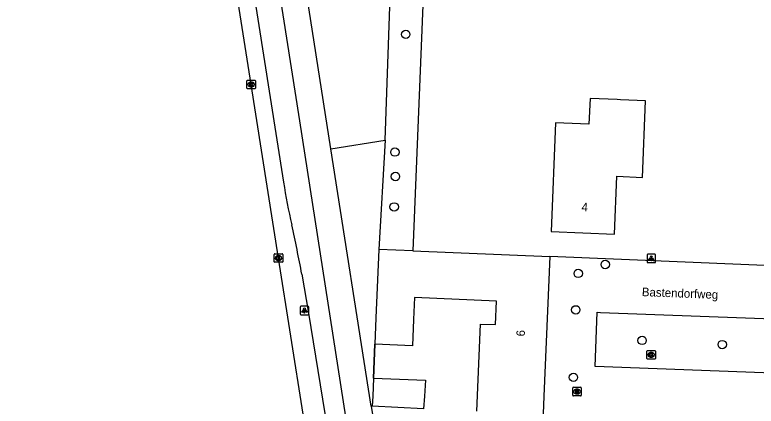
# Model space of a CAD drawing. Extents: x 160787 to 161428, y 386828 to 387483.
# Drawn here: x 160835.1 to 160921.7, y 386998.8 to 387044.5 of the extents above; entities that cross this region are included whole.
import ezdxf

# ---------------------------------------------------------------- set-up
doc = ezdxf.new("R2010")
doc.units = 0
for name, color, linetype in [('IMGEO_Boom', 7, 'Continuous'), ('IMGEO_Fietspad_gesloten', 7, 'Continuous'), ('IMGEO_Groenvoorziening', 7, 'Continuous'), ('IMGEO_Kolk', 7, 'Continuous'), ('IMGEO_Lichtpunt', 7, 'Continuous'), ('IMGEO_Muur', 7, 'Continuous'), ('IMGEO_Openbare_ruimte_label', 7, 'Continuous'), ('IMGEO_Pand', 7, 'Continuous'), ('IMGEO_Pand_nummerreeks', 7, 'Continuous'), ('IMGEO_Rijbaan_lokaal_gesloten', 7, 'Continuous'), ('IMGEO_Rijbaan_lokaal_open', 7, 'Continuous'), ('IMGEO_Rioolput', 7, 'Continuous'), ('IMGEO_Voetpad_open', 7, 'Continuous')]:
    doc.layers.add(name, color=color, linetype=linetype)

msp = doc.modelspace()

# ---------------------------------------------------------------- linework, layer by layer
at = {"layer": 'IMGEO_Boom'}
for centre in [(160880.767, 387042.263), (160879.498, 387028.502), (160879.565, 387025.654), (160879.415, 387022.096), (160904.086, 387015.371), (160900.928, 387014.326), (160900.639, 387010.072), (160908.384, 387006.496), (160917.752, 387006.02), (160900.364, 387002.185)]:
    msp.add_circle(centre, 0.489, dxfattribs=at)
at = {"layer": 'IMGEO_Fietspad_gesloten'}
for points in [[(160895.192, 386882.357), (160892.332, 386890.984), (160890.69, 386896.733), (160890.27, 386898.714), (160890.17, 386899.184), (160874.389, 386993.578), (160868.406, 387032.171), (160836.614, 387234.349), (160835.892, 387241.342), (160835.079, 387254.335)], [(160853.062, 387110.484), (160861.916, 387053.966), (160866.488, 387024.997)], [(160868.629, 387014.226), (160869.397, 387009.674), (160877.014, 386963.019), (160888.591, 386893.971)]]:
    msp.add_lwpolyline(points, dxfattribs=at)
for centre, radius, start, end in [((160920.406, 387032.764), 54.475, 188.19678, 193.53761), ((160689.644, 386980.614), 182.114, 10.6358, 12.49397)]:
    msp.add_arc(centre, radius, start, end, dxfattribs=at)
at = {"layer": 'IMGEO_Groenvoorziening'}
for points in [[(160878.343, 387029.905), (160879.684, 387067.825)], [(160882.852, 387047.603), (160881.588, 387016.976)], [(160872.018, 387028.888), (160878.343, 387029.905)], [(160878.343, 387029.905), (160877.622, 387017.143)], [(160877.157, 387006.053), (160877.008, 387002.084)]]:
    msp.add_lwpolyline(points, dxfattribs=at)
at = {"layer": 'IMGEO_Kolk'}
for p, q in [((160862.207, 387035.973), (160862.207, 387036.825)), ((160862.282, 387036.899), (160863.134, 387036.899)), ((160862.695, 387036.679), (160862.72, 387036.679)), ((160863.208, 387036.825), (160863.208, 387035.973)), ((160863.134, 387035.899), (160862.282, 387035.899)), ((160862.718, 387036.119), (160862.693, 387036.119)), ((160865.394, 387015.699), (160865.394, 387016.551)), ((160865.469, 387016.625), (160866.321, 387016.625)), ((160865.882, 387016.405), (160865.907, 387016.405)), ((160866.395, 387016.551), (160866.395, 387015.699)), ((160866.321, 387015.625), (160865.469, 387015.625)), ((160865.905, 387015.845), (160865.88, 387015.845)), ((160908.946, 387004.382), (160908.946, 387005.234)), ((160909.021, 387005.308), (160909.873, 387005.308)), ((160909.434, 387005.088), (160909.459, 387005.088)), ((160909.947, 387005.234), (160909.947, 387004.382)), ((160909.873, 387004.308), (160909.021, 387004.308)), ((160909.457, 387004.528), (160909.432, 387004.528))]:
    msp.add_line(p, q, dxfattribs=at)
for points in [[(160862.207, 387035.973), (160862.207, 387036.825)], [(160862.282, 387036.899), (160863.134, 387036.899)], [(160862.528, 387036.599), (160862.651, 387036.599), (160862.651, 387036.448), (160862.781, 387036.599), (160862.945, 387036.599), (160862.799, 387036.448), (160862.952, 387036.199), (160862.8, 387036.199), (160862.715, 387036.363), (160862.651, 387036.296), (160862.651, 387036.199), (160862.528, 387036.199), (160862.528, 387036.599)], [(160863.208, 387036.825), (160863.208, 387035.973)], [(160863.134, 387035.899), (160862.282, 387035.899)], [(160865.394, 387015.699), (160865.394, 387016.551)], [(160865.469, 387016.625), (160866.321, 387016.625)], [(160865.715, 387016.325), (160865.838, 387016.325), (160865.838, 387016.174), (160865.968, 387016.325), (160866.132, 387016.325), (160865.986, 387016.174), (160866.139, 387015.925), (160865.987, 387015.925), (160865.902, 387016.089), (160865.838, 387016.022), (160865.838, 387015.925), (160865.715, 387015.925), (160865.715, 387016.325)], [(160866.395, 387016.551), (160866.395, 387015.699)], [(160866.321, 387015.625), (160865.469, 387015.625)], [(160908.946, 387004.382), (160908.946, 387005.234)], [(160909.021, 387005.308), (160909.873, 387005.308)], [(160909.267, 387005.008), (160909.39, 387005.008), (160909.39, 387004.857), (160909.52, 387005.008), (160909.684, 387005.008), (160909.538, 387004.857), (160909.691, 387004.608), (160909.539, 387004.608), (160909.454, 387004.772), (160909.39, 387004.705), (160909.39, 387004.608), (160909.267, 387004.608), (160909.267, 387005.008)], [(160909.947, 387005.234), (160909.947, 387004.382)], [(160909.873, 387004.308), (160909.021, 387004.308)]]:
    msp.add_lwpolyline(points, dxfattribs=at)
for centre, start, end in [((160862.284, 387036.823), 91.55205, 178.44795), ((160862.284, 387036.823), 91.55205, 178.44795), ((160863.132, 387036.823), 1.55205, 88.44795), ((160863.132, 387036.823), 1.55205, 88.44795), ((160862.284, 387035.975), 181.55205, 268.44795), ((160862.284, 387035.975), 181.55205, 268.44795), ((160863.132, 387035.975), 271.55205, 358.44795), ((160863.132, 387035.975), 271.55205, 358.44795), ((160865.471, 387016.549), 91.55205, 178.44795), ((160865.471, 387016.549), 91.55205, 178.44795), ((160866.319, 387016.549), 1.55205, 88.44795), ((160866.319, 387016.549), 1.55205, 88.44795), ((160865.471, 387015.701), 181.55205, 268.44795), ((160865.471, 387015.701), 181.55205, 268.44795), ((160866.319, 387015.701), 271.55205, 358.44795), ((160866.319, 387015.701), 271.55205, 358.44795), ((160909.023, 387005.232), 91.55205, 178.44795), ((160909.023, 387005.232), 91.55205, 178.44795), ((160909.871, 387005.232), 1.55205, 88.44795), ((160909.871, 387005.232), 1.55205, 88.44795), ((160909.023, 387004.384), 181.55205, 268.44795), ((160909.023, 387004.384), 181.55205, 268.44795), ((160909.871, 387004.384), 271.55205, 358.44795), ((160909.871, 387004.384), 271.55205, 358.44795)]:
    msp.add_arc(centre, 0.0765, start, end, dxfattribs=at)
for centre, major_axis, ratio, start_param, end_param in [((160862.694, 387036.399), (-0.387, 0.002), 0.722429, 4.712389, 7.853982), ((160862.719, 387036.399), (-0.39, 0.002), 0.717154, 1.570796, 4.712389), ((160865.881, 387016.125), (-0.387, 0.002), 0.722429, 4.712389, 7.853982), ((160865.906, 387016.125), (-0.39, 0.002), 0.717154, 1.570796, 4.712389), ((160909.433, 387004.808), (-0.387, 0.002), 0.722429, 4.712389, 7.853982), ((160909.458, 387004.808), (-0.39, 0.002), 0.717154, 1.570796, 4.712389)]:
    msp.add_ellipse(centre, major_axis=major_axis, ratio=ratio, start_param=start_param, end_param=end_param, dxfattribs=at)
at = {"layer": 'IMGEO_Lichtpunt'}
for p, q in [((160908.969, 387016.491), (160908.969, 387015.684)), ((160908.969, 387016.491), (160908.969, 387015.684)), ((160909.871, 387016.586), (160909.063, 387016.586)), ((160909.871, 387016.586), (160909.063, 387016.586)), ((160909.965, 387015.684), (160909.965, 387016.491)), ((160909.965, 387015.684), (160909.965, 387016.491)), ((160909.063, 387015.59), (160909.871, 387015.59)), ((160909.063, 387015.59), (160909.871, 387015.59)), ((160868.426, 387010.395), (160868.426, 387009.588)), ((160868.426, 387010.395), (160868.426, 387009.588)), ((160869.328, 387010.49), (160868.52, 387010.49)), ((160869.328, 387010.49), (160868.52, 387010.49)), ((160869.422, 387009.588), (160869.422, 387010.395)), ((160869.422, 387009.588), (160869.422, 387010.395)), ((160868.52, 387009.494), (160869.328, 387009.494)), ((160868.52, 387009.494), (160869.328, 387009.494))]:
    msp.add_line(p, q, dxfattribs=at)
for points in [[(160909.343, 387016.155), (160909.382, 387016.127), (160909.194, 387015.865), (160909.156, 387015.892), (160909.343, 387016.155)], [(160909.445, 387016.107), (160909.492, 387016.107), (160909.492, 387015.785), (160909.445, 387015.785), (160909.445, 387016.107)], [(160909.555, 387016.127), (160909.593, 387016.154), (160909.78, 387015.892), (160909.741, 387015.864), (160909.555, 387016.127)], [(160868.8, 387010.059), (160868.839, 387010.031), (160868.651, 387009.769), (160868.613, 387009.796), (160868.8, 387010.059)], [(160868.902, 387010.011), (160868.949, 387010.011), (160868.949, 387009.689), (160868.902, 387009.689), (160868.902, 387010.011)], [(160869.012, 387010.031), (160869.05, 387010.058), (160869.237, 387009.796), (160869.198, 387009.768), (160869.012, 387010.031)]]:
    msp.add_lwpolyline(points, dxfattribs=at)
for centre in [(160909.468, 387016.289), (160868.925, 387010.193)]:
    msp.add_circle(centre, 0.0994, dxfattribs=at)
for centre, start, end in [((160909.063, 387016.491), 90, 180), ((160909.063, 387016.491), 90, 180), ((160909.871, 387016.491), 0, 90), ((160909.871, 387016.491), 0, 90), ((160909.063, 387015.684), 180, 270), ((160909.063, 387015.684), 180, 270), ((160909.871, 387015.684), 270, 0), ((160909.871, 387015.684), 270, 360), ((160868.52, 387010.395), 90, 180), ((160868.52, 387010.395), 90, 180), ((160869.328, 387010.395), 0, 90), ((160869.328, 387010.395), 0, 90), ((160868.52, 387009.588), 180, 270), ((160868.52, 387009.588), 180, 270), ((160869.328, 387009.588), 270, 0), ((160869.328, 387009.588), 270, 360)]:
    msp.add_arc(centre, 0.0946, start, end, dxfattribs=at)
at = {"layer": 'IMGEO_Muur'}
msp.add_lwpolyline([(160877.008, 387002.084), (160877.157, 387006.053)], dxfattribs=at)
at = {"layer": 'IMGEO_Pand'}
for points in [[(160908.797, 387034.493), (160905.879, 387034.616), (160905.466, 387034.633), (160902.303, 387034.766), (160902.177, 387031.78), (160898.287, 387031.943), (160897.754, 387019.227), (160905.171, 387018.916), (160905.455, 387025.679), (160908.422, 387025.555), (160908.797, 387034.493)], [(160877.622, 387017.143), (160877.286, 387009.145), (160877.157, 387006.053)], [(160881.588, 387016.976), (160877.622, 387017.143)], [(160881.588, 387016.976), (160897.603, 387016.304)], [(160897.603, 387016.304), (160896.91, 387000), (160896.822, 386997.936)], [(160889.073, 386998.226), (160889.501, 387008.418), (160891.267, 387008.344), (160891.375, 387011.103), (160881.783, 387011.506), (160881.676, 387008.962), (160881.546, 387005.87), (160877.157, 387006.053)], [(160877.008, 387002.084), (160876.905, 387000), (160876.847, 386998.83)], [(160877.008, 387002.084), (160883.093, 387001.86), (160882.951, 387000), (160882.838, 386998.515)], [(160882.838, 386998.515), (160876.847, 386998.83)]]:
    msp.add_lwpolyline(points, dxfattribs=at)
at = {"layer": 'IMGEO_Rijbaan_lokaal_gesloten'}
msp.add_lwpolyline([(160879.571, 386929.147), (160877.871, 386940.035), (160875.005, 386958.317), (160871.804, 386978.576), (160868.779, 386997.867), (160865.895, 387016.125), (160862.708, 387036.399), (160859.681, 387055.675), (160859.546, 387056.691), (160856.379, 387076.926), (160853.309, 387096.223), (160851.138, 387110.182)], dxfattribs=at)
at = {"layer": 'IMGEO_Rijbaan_lokaal_open'}
for points in [[(160935.762, 387014.709), (160897.603, 387016.304)], [(160902.898, 387003.458), (160903.134, 387009.791), (160903.546, 387009.776), (160932.13, 387008.71), (160931.885, 387002.48), (160931.881, 387002.377), (160902.898, 387003.458)]]:
    msp.add_lwpolyline(points, dxfattribs=at)
at = {"layer": 'IMGEO_Rioolput'}
for p, q in [((160900.279, 387000.095), (160900.279, 387000.947)), ((160900.354, 387001.021), (160901.206, 387001.021)), ((160900.767, 387000.801), (160900.792, 387000.801)), ((160901.28, 387000.947), (160901.28, 387000.095)), ((160901.206, 387000.021), (160900.354, 387000.021)), ((160900.79, 387000.241), (160900.765, 387000.241))]:
    msp.add_line(p, q, dxfattribs=at)
for points in [[(160900.279, 387000.095), (160900.279, 387000.947)], [(160900.354, 387001.021), (160901.206, 387001.021)], [(160900.868, 387000.719), (160900.616, 387000.721), (160900.616, 387000.321)], [(160901.28, 387000.947), (160901.28, 387000.095)], [(160901.206, 387000.021), (160900.354, 387000.021)], [(160900.616, 387000.321), (160900.74, 387000.321), (160900.74, 387000.483), (160900.751, 387000.483)], [(160900.794, 387000.64), (160900.74, 387000.64), (160900.74, 387000.559)], [(160900.74, 387000.559), (160900.792, 387000.559)], [(160900.798, 387000.454), (160900.869, 387000.321), (160901.009, 387000.321), (160900.944, 387000.447)]]:
    msp.add_lwpolyline(points, dxfattribs=at)
for centre, radius, start, end in [((160900.356, 387000.945), 0.0765, 91.55205, 178.44795), ((160900.356, 387000.945), 0.0765, 91.55205, 178.44795), ((160900.867, 387000.609), 0.109, 350.36119, 89.41601), ((160901.204, 387000.945), 0.0765, 1.55205, 88.44795), ((160901.204, 387000.945), 0.0765, 1.55205, 88.44795), ((160900.356, 387000.097), 0.0765, 181.55205, 268.44795), ((160900.356, 387000.097), 0.0765, 181.55205, 268.44795), ((160900.75, 387000.43), 0.0533, 26.02933, 88.69889), ((160900.776, 387000.748), 0.19, 274.7715, 282.96867), ((160900.8, 387000.544), 0.0964, 77.00612, 93.18647), ((160900.814, 387000.601), 0.0378, 276.66336, 79.67722), ((160900.865, 387000.609), 0.112, 277.58423, 350.98172), ((160900.849, 387000.394), 0.108, 29.51342, 73.79051), ((160901.204, 387000.097), 0.0765, 271.55205, 358.44795), ((160901.204, 387000.097), 0.0765, 271.55205, 358.44795)]:
    msp.add_arc(centre, radius, start, end, dxfattribs=at)
for centre, major_axis, ratio, start_param, end_param in [((160900.766, 387000.521), (-0.387, 0.002), 0.722429, 4.712389, 7.853982), ((160900.791, 387000.521), (-0.39, 0.002), 0.717154, 1.570796, 4.712389)]:
    msp.add_ellipse(centre, major_axis=major_axis, ratio=ratio, start_param=start_param, end_param=end_param, dxfattribs=at)
at = {"layer": 'IMGEO_Voetpad_open'}
for points in [[(160872.018, 387028.888), (160866.195, 387066.141)], [(160876.715, 386998.837), (160872.018, 387028.888)], [(160876.847, 386998.83), (160876.715, 386998.837)], [(160876.715, 386998.837), (160877.451, 386994.335)]]:
    msp.add_lwpolyline(points, dxfattribs=at)

# ---------------------------------------------------------------- texts
at = {"layer": 'IMGEO_Openbare_ruimte_label'}
msp.add_text('Bastendorfweg', height=1, rotation=357.8789, dxfattribs=at).set_placement((160908.349, 387011.681))
at = {"layer": 'IMGEO_Pand_nummerreeks'}
for s, rotation, p in [('4', 357.59931, (160901.293, 387021.601)), ('6', 87.56514, (160894.683, 387006.952))]:
    msp.add_text(s, height=1, rotation=rotation, dxfattribs=at).set_placement(p)

doc.saveas('drawing.dxf')
